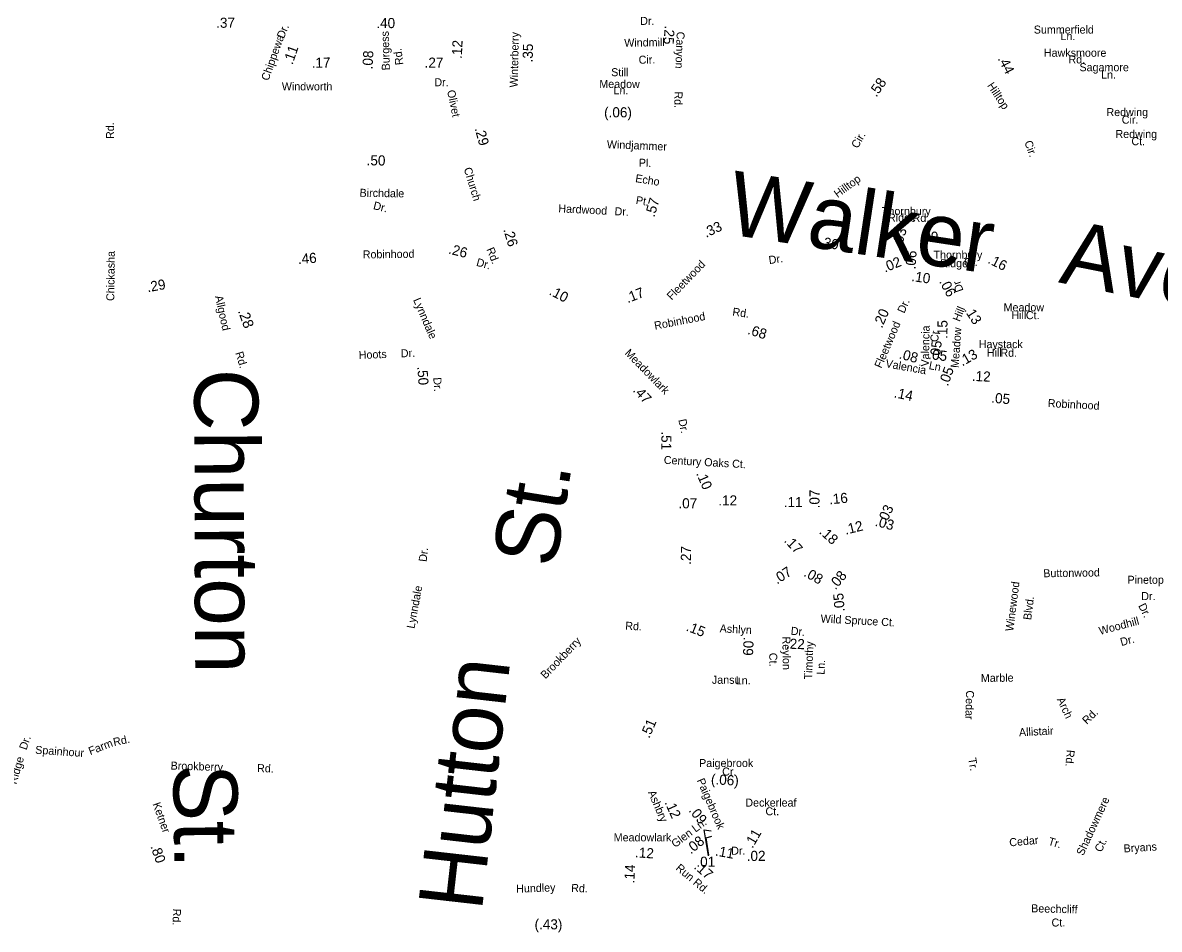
# Model space of a CAD drawing. Extents: x 1553981 to 1780076, y 812965 to 996873.
# Drawn here: x 1628136 to 1629823, y 848432 to 849777 of the extents above; entities that cross this region are included whole.
import ezdxf

# ---------------------------------------------------------------- set-up
doc = ezdxf.new("R2010")
doc.units = 0
for name, color, linetype in [('Exist Road Non-System Type 51 Label', 7, 'Continuous'), ('Exist Road Secondary Mileage Hundredths English Label', 7, 'Continuous'), ('Map Preparation Border Antique Large Shape', 7, 'Continuous')]:
    doc.layers.add(name, color=color, linetype=linetype)

msp = doc.modelspace()

# ---------------------------------------------------------------- linework, layer by layer
at = {"layer": 'Exist Road Secondary Mileage Hundredths English Label'}
for points in [[(1629154.1, 848541.2), (1629147.6, 848579.7), (1629158.2, 848578.1)], [(1629154.4, 848542), (1629150.6, 848567.7), (1629159.1, 848570.4)]]:
    msp.add_lwpolyline(points, dxfattribs=at)

# ---------------------------------------------------------------- texts
at = {"layer": 'Exist Road Non-System Type 51 Label'}
for s, height, rotation, p in [('Dr.', 11.87, 359.6686, (1629052.8, 849773.9)), ('Windmill', 11.88, 1.1168, (1629029.2, 849741.3)), ('Cir.', 11.88, 1.1168, (1629050.6, 849716.2)), ('Windjammer', 11.88, 357.7438, (1629003.1, 849590.9)), ('Pl.', 11.88, 357.7438, (1629050.5, 849563.6)), ('Echo', 11.87, 350.8044, (1629044.9, 849540.8)), ('Walker', 95, 351.3639, (1629179, 849463.9)), ('Pt.', 11.87, 350.8044, (1629045.7, 849508.4)), ('Hardwood', 11.88, 357.0336, (1628931.1, 849495.9)), ('Dr.', 11.88, 357.0336, (1629014.5, 849491.6)), ('Ave.', 95, 348.7973, (1629672.5, 849392)), ('Dr.', 11.88, 2.2968, (1628697.7, 849280.6)), ('Hoots', 11.88, 2.2968, (1628635.3, 849278.1)), ('Churton', 95, 270.1886, (1628390.9, 849263.5)), ('St.', 95, 80.8189, (1628926.8, 848966.7)), ('Dr.', 11.88, 83.4836, (1628735.7, 848976.8)), ('Buttonwood', 11.88, 0.8784, (1629651.1, 848954.3)), ('Lynndale', 11.88, 79.4685, (1628717.7, 848877.5)), ('Winewood', 11.88, 82.7447, (1629606.4, 848873.7)), ('Blvd.', 11.88, 82.7447, (1629632.9, 848890.4)), ('Dr.', 11.88, 297.0585, (1629791.5, 848912.1)), ('Rd.', 11.88, 357.1456, (1629030.4, 848876.6)), ('Woodhill', 11.87, 14.8607, (1629735.3, 848868.8)), ('Brookberry', 11.88, 46.2361, (1628912.2, 848802.7)), ('Dr.', 11.87, 14.8607, (1629766.9, 848852.2)), ('Hutton', 95, 83.5193, (1628817.7, 848457.8)), ('Marble', 11.88, 0.8642, (1629558.4, 848798.8)), ('Cedar', 11.88, 268.6068, (1629536.4, 848786.6)), ('Arch', 11.88, 294.9888, (1629670.9, 848773.1)), ('Rd.', 11.88, 44.3499, (1629715.7, 848735.3)), ('Rd.', 11.88, 12.0352, (1628272, 848703.8)), ('Allistair', 11.88, 2.8806, (1629615.2, 848718.4)), ('Dr.', 11.88, 71.1165, (1628141.9, 848697.3)), ('Spainhour', 11.88, 356.1354, (1628154.7, 848692.6)), ('Farm', 11.88, 21.3896, (1628236.8, 848690.3)), ('Ridge', 11.88, 73.8612, (1628127, 848646.5)), ('Tr.', 11.88, 279.5271, (1629539.5, 848685.5)), ('Rd.', 11.88, 265.3692, (1629685.8, 848698.7)), ('Brookberry', 11.88, 358.3074, (1628355.8, 848669.1)), ('St.', 95, 270.7496, (1628359.7, 848676.9)), ('Rd.', 11.88, 358.3074, (1628484.1, 848665.3)), ('Shadowmere', 11.88, 65.0245, (1629710.2, 848540.3)), ('Cedar', 11.88, 4.9987, (1629601, 848555)), ('Tr.', 11.88, 343.2722, (1629657.3, 848557.6)), ('Ct.', 11.88, 65.0245, (1629737.2, 848545.5)), ('Bryans', 11.88, 3.5552, (1629770.5, 848546)), ('Beechcliff', 11.88, 358.5134, (1629632.9, 848457.4)), ('Ct.', 11.87, 0.5427, (1629663.3, 848436.1))]:
    msp.add_text(s, height=height, rotation=rotation, dxfattribs=at).set_placement(p)
for s, height, p in [('Summerfield', 11.875, (1629636.9, 849761)), ('Ln.', 11.88, (1629676.5, 849751.3)), ('Hawksmoore', 11.88, (1629651.9, 849726.6)), ('Rd.', 11.88, (1629688.4, 849716.7)), ('Sagamore', 11.88, (1629704.7, 849705.1)), ('Ln.', 11.88, (1629736.8, 849694.1)), ('Redwing', 11.88, (1629744.7, 849638.6)), ('Cir.', 11.88, (1629767.4, 849627.3)), ('Redwing', 11.88, (1629758.1, 849606.1)), ('Ct.', 11.88, (1629781.8, 849595.4)), ('Pinetop', 11.88, (1629776, 848944.7)), ('Dr.', 11.88, (1629796.4, 848920.5))]:
    msp.add_text(s, height=height, dxfattribs=at).set_placement(p)
at = {"layer": 'Exist Road Secondary Mileage Hundredths English Label'}
for s, height, rotation, p in [('.37', 15, 359.896, (1628423.5, 849769.6)), ('.40', 15, 0.1324, (1628661.2, 849769.1)), ('.25', 15, 266.3658, (1629089.2, 849773.1)), ('.12', 15, 87.3499, (1628788, 849723.2)), ('.11', 15, 70.832, (1628536.7, 849714)), ('.08', 15, 86.9591, (1628655.4, 849707.6)), ('.35', 15, 88.7797, (1628893.2, 849718.1)), ('.17', 15, 0.7737, (1628565.3, 849710.2)), ('.27', 15, 359.8573, (1628732.8, 849710.4)), ('.44', 15, 297.411, (1629582.9, 849723.9)), ('.58', 15, 55.7347, (1629403.3, 849665.8)), ('(.06)', 15, 359.805, (1628999.2, 849636.8)), ('.29', 15, 285.3804, (1628807, 849620.2)), ('.50', 15, 359.174, (1628646.7, 849565.6)), ('.57', 15, 73.8619, (1629073.9, 849487.8)), ('.33', 15, 25.1386, (1629150.6, 849457.9)), ('.26', 15, 286.5128, (1628849.5, 849470.2)), ('.03', 15, 73.2815, (1629440.7, 849443.6)), ('.09', 15, 0, (1629467.4, 849452.2)), ('.26', 15, 345.6142, (1628767.2, 849434.9)), ('.30', 15, 350.0799, (1629318.5, 849445.1)), ('.46', 15, 4.3387, (1628545.3, 849419)), ('.02', 15, 22.1474, (1629416, 849406.3)), ('.06', 15, 86.2718, (1629461.3, 849410.8)), ('.16', 15, 333.5222, (1629567.5, 849421)), ('.29', 15, 10.2256, (1628322, 849377.2)), ('.10', 15, 351.7376, (1629454.6, 849394)), ('.06', 15, 298.1651, (1629496, 849393.2)), ('.10', 15, 332.3541, (1628916.4, 849374.4)), ('.17', 15, 21.3546, (1629034.3, 849360.9)), ('.28', 15.62, 290.3063, (1628455.5, 849349.4)), ('.20', 15, 66.6816, (1629411.6, 849323)), ('.13', 15, 302.7202, (1629532.9, 849351.1)), ('.68', 15, 342.5516, (1629211.2, 849315.6)), ('.15', 15, 89.8799, (1629508.8, 849308)), ('.05', 15, 352.9836, (1629479.7, 849278.3)), ('.05', 15, 83.6766, (1629497.4, 849277.1)), ('.13', 15, 29.7605, (1629530.8, 849267)), ('.08', 15, 345.1291, (1629435.9, 849279.2)), ('.50', 15, 273.8026, (1628722, 849266.8)), ('.05', 15, 70.5156, (1629509.4, 849237)), ('.12', 15, 357.4187, (1629544.7, 849245.7)), ('.47', 15, 312.7305, (1629041, 849231)), ('.14', 15, 348.0749, (1629428.6, 849221.5)), ('.05', 15, 354.9334, (1629573.3, 849213.5)), ('.51', 15, 269.5939, (1629084.2, 849170.9)), ('.10', 15, 293.3325, (1629135.5, 849108.4)), ('.07', 15, 90, (1629318.9, 849056.6)), ('.16', 15, 5.2056, (1629333.7, 849062.5)), ('.03', 15, 65.2767, (1629417.7, 849032.2)), ('.03', 15, 345.3855, (1629400.3, 849030.9)), ('.18', 15, 317.7391, (1629317.4, 849020.4)), ('.12', 15, 14.0304, (1629357.7, 849017.4)), ('.17', 15, 313.6804, (1629265.3, 849007.9)), ('.27', 15, 88.9804, (1629127.9, 848972.7)), ('.07', 15, 32.5624, (1629255.8, 848943.5)), ('.08', 15, 330.7964, (1629294.3, 848956.8)), ('.08', 15, 50.5391, (1629342.7, 848934.9)), ('.05', 15, 95.3106, (1629356.5, 848903.8)), ('.15', 15, 338.5531, (1629119.8, 848875.6)), ('.09', 15, 267.6621, (1629206.3, 848866.2)), ('.22', 15, 357.949, (1629268.9, 848848.5)), ('.51', 15, 66.9039, (1629066.3, 848714.5)), ('(.06)', 15, 356.8225, (1629157.5, 848647.4)), ('.12', 15, 294.2794, (1629088.7, 848620.3)), ('.09', 15, 308.9968, (1629124, 848607.9)), ('.08', 15, 38.6536, (1629127.8, 848542.9)), ('.11', 15, 60.0084, (1629219.4, 848551.2)), ('.80', 15, 289.5044, (1628325.7, 848555)), ('.12', 15, 356.3329, (1629044.8, 848538.9)), ('.11', 15, 349.6978, (1629163.3, 848541.6)), ('.01', 15, 0.0118, (1629136.2, 848524.8)), ('.02', 15, 0.4048, (1629210.9, 848533.4)), ('.14', 15, 87.6373, (1629044.1, 848500)), ('.17', 15, 318.8202, (1629131.5, 848523.2)), ('(.43)', 15, 359.8869, (1628896, 848432))]:
    msp.add_text(s, height=height, rotation=rotation, dxfattribs=at).set_placement(p)
for s, p in [('.12', (1629168.7, 849060.9)), ('.11', (1629265.9, 849058.4)), ('.07', (1629109.5, 849056.6))]:
    msp.add_text(s, height=15, dxfattribs=at).set_placement(p)
at = {"layer": 'Map Preparation Border Antique Large Shape'}
for s, height, rotation, p in [('Dr.', 11.88, 67.0547, (1628523.8, 849752.7)), ('Burgess', 11.88, 91.7014, (1628681.3, 849706.6)), ('Chippewa', 11.87, 70.3384, (1628501, 849690.1)), ('Winterberry', 11.875, 88.7797, (1628871, 849681.1)), ('Canyon', 11.87, 267.8269, (1629107, 849764)), ('Rd.', 11.88, 96.9112, (1628701.3, 849715)), ('Still', 11.87, 359.805, (1629009.7, 849697.8)), ('Windworth', 11.88, 359.8574, (1628520.9, 849676.8)), ('Dr.', 11.88, 359.8573, (1628747.3, 849682.9)), ('Meadow', 11.87, 359.805, (1628992.1, 849680.4)), ('Ln.', 11.87, 359.805, (1629013.2, 849671)), ('Hilltop', 11.88, 303.7323, (1629567.1, 849683.8)), ('Olivet', 11.88, 281.6399, (1628766.1, 849676.1)), ('Rd.', 11.87, 269.0913, (1629103.8, 849675.3)), ('Rd.', 11.88, 90.0015, (1628271.9, 849604.6)), ('Cir.', 11.88, 59.7597, (1629375.4, 849589.7)), ('Cir.', 11.88, 290.0206, (1629622.6, 849599.9)), ('Church', 11.88, 287.056, (1628790.8, 849560.5)), ('Hilltop', 11.87, 36.2109, (1629345.8, 849516.8)), ('Birchdale', 11.88, 359.174, (1628636.3, 849518.9)), ('Dr.', 11.88, 346.0977, (1628655.8, 849500.7)), ('Rd.', 11.88, 291.9286, (1628824.3, 849441)), ('Chickasha', 11.88, 89.3903, (1628272.3, 849364.2)), ('Robinhood', 11.87, 0.7153, (1628641.1, 849427.4)), ('Dr.', 11.87, 344.399, (1628808.7, 849416.7)), ('Dr.', 11.88, 8.0255, (1629244.3, 849419)), ('Fleetwood', 11.88, 46.0519, (1629099.5, 849364.8)), ('Dr', 11.87, 109.1253, (1629532.7, 849379.8)), ('Allgood', 11.88, 282.4833, (1628421.6, 849371.1)), ('Lynndale', 11.88, 293.1775, (1628715.6, 849365.9)), ('Dr.', 11.87, 65.7988, (1629444.6, 849345.1)), ('Robinhood', 11.87, 10.9841, (1629074.8, 849321.6)), ('Rd.', 11.88, 352.1669, (1629189.1, 849342.7)), ('Hill', 11.88, 67.7633, (1629526.9, 849332.7)), ('Fleetwood', 11.88, 66.9194, (1629410.7, 849263.6)), ('Valencia', 11.88, 88.8989, (1629481.2, 849266.9)), ('Cr', 11.87, 84.9236, (1629494.9, 849303)), ('Meadow', 11.87, 85.7662, (1629525.2, 849264.7)), ('Meadowlark', 11.88, 314.3859, (1629029, 849286.1)), ('Rd.', 11.88, 287.2032, (1628451.7, 849287.2)), ('Valencia', 11.88, 349.9418, (1629416.2, 849266.1)), ('Ln', 11.88, 348.6805, (1629480.4, 849263.4)), ('Dr.', 11.88, 273.8026, (1628745.7, 849250.6)), ('Robinhood', 11.88, 356.7844, (1629657.4, 849207)), ('Dr.', 11.88, 281.8029, (1629109.3, 849187.9)), ('Century Oaks Ct.', 11.875, 356.8925, (1629087.6, 849122.7)), ('Wild Spruce Ct.', 11.875, 356.8925, (1629320.3, 848887.3)), ('Ashlyn', 11.88, 356.8925, (1629170.5, 848872.7)), ('Dr.', 11.88, 354.5847, (1629275.8, 848869.2)), ('Reylon', 11.88, 270.9147, (1629263.7, 848866.3)), ('Timothy', 11.87, 87.7283, (1629307.8, 848802.6)), ('Ct.', 11.88, 270.9147, (1629244.2, 848842.2)), ('Ln.', 11.87, 87.7283, (1629326.4, 848809.6)), ('Paigebrook', 11.88, 293.1582, (1629136.6, 848653.1)), ('Ashbry', 11.88, 293.1817, (1629064, 848635.3)), ('Ketner', 11.88, 289.7382, (1628329, 848618)), ('Glen Ln.', 11.88, 36.893, (1629104.6, 848552.5)), ('Run Rd.', 11.88, 319.8209, (1629104.5, 848521.3)), ('Hundley', 11.88, 2.0911, (1628868.9, 848486.3)), ('Rd.', 11.88, 357.9499, (1628950.2, 848487.6)), ('Rd.', 11.88, 268.2683, (1628359.5, 848462.8))]:
    msp.add_text(s, height=height, rotation=rotation, dxfattribs=at).set_placement(p)
for s, height, p in [('Thornbury', 11.88, (1629411.5, 849491.7)), ('Ridge', 11.88, (1629420.5, 849482)), ('Rd.', 11.88, (1629457, 849481.6)), ('Thornbury', 11.88, (1629488.1, 849426.9)), ('Ridge', 11.88, (1629497.8, 849414.3)), ('Ct.', 11.88, (1629533.3, 849416.1)), ('Meadow', 11.88, (1629592.1, 849348.9)), ('Hill', 11.88, (1629603.6, 849337.3)), ('Ct.', 11.88, (1629625.1, 849337.3)), ('Haystack', 11.88, (1629555.2, 849294.3)), ('Hill', 11.88, (1629567.2, 849281.8)), ('Rd.', 11.88, (1629587.4, 849281.5)), ('Jansu', 11.88, (1629159.2, 848796.3)), ('Ln.', 11.88, (1629194.6, 848795.4)), ('Paigebrook', 11.88, (1629140.2, 848672.8)), ('Cr.', 11.88, (1629174.4, 848660.2)), ('Deckerleaf', 11.88, (1629208.8, 848614.1)), ('Ct.', 11.88, (1629238.7, 848601.2)), ('Meadowlark ', 11.875, (1629013.5, 848562.5)), ('Dr.', 11.88, (1629187.8, 848542.7))]:
    msp.add_text(s, height=height, dxfattribs=at).set_placement(p)

doc.saveas('drawing.dxf')
